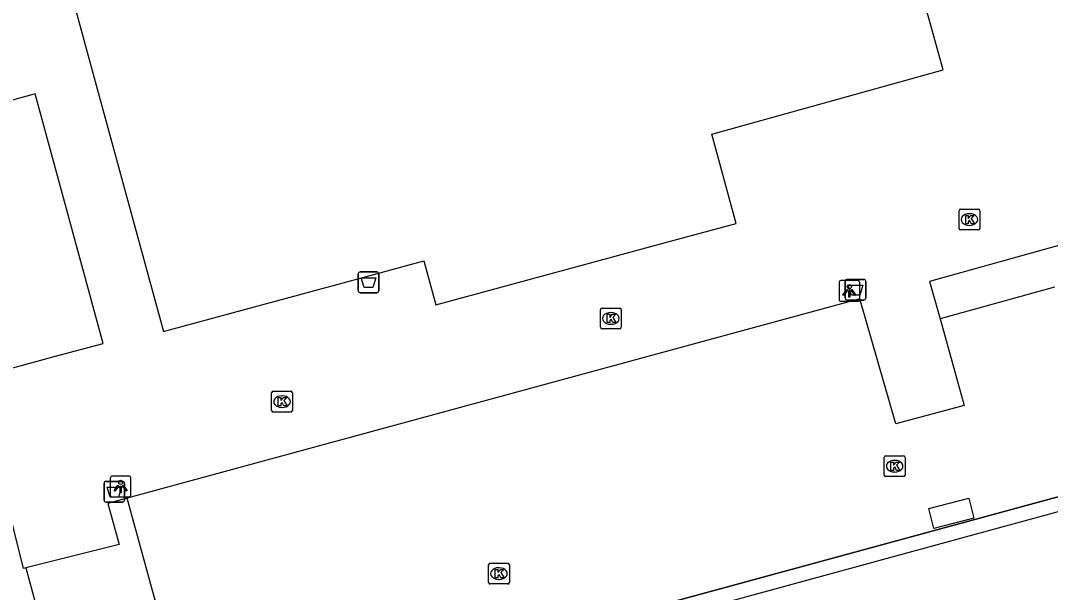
# Model space of a CAD drawing. Extents: x 159053 to 160041, y 380450 to 381422.
# Drawn here: x 159441.18 to 159490.79, y 380721.92 to 380749.44 of the extents above; entities that cross this region are included whole.
import ezdxf

# ---------------------------------------------------------------- set-up
doc = ezdxf.new("R2010")
doc.units = 0
for name, color, linetype in [('IMGEO_Afvalbak', 7, 'Continuous'), ('IMGEO_Groenvoorziening', 7, 'Continuous'), ('IMGEO_Hek', 7, 'Continuous'), ('IMGEO_Kolk', 7, 'Continuous'), ('IMGEO_Lichtpunt', 7, 'Continuous'), ('IMGEO_Pand', 7, 'Continuous'), ('IMGEO_Voetpad_open', 7, 'Continuous')]:
    doc.layers.add(name, color=color, linetype=linetype)

msp = doc.modelspace()

# ---------------------------------------------------------------- linework, layer by layer
at = {"layer": 'IMGEO_Afvalbak'}
for p, q in [((159457.444, 380736.444), (159457.444, 380737.244)), ((159457.444, 380737.244), (159457.444, 380736.444)), ((159457.544, 380737.344), (159458.334, 380737.344)), ((159458.334, 380737.344), (159457.544, 380737.344)), ((159458.434, 380737.244), (159458.434, 380736.444)), ((159458.434, 380736.444), (159458.434, 380737.244)), ((159480.905, 380736.085), (159480.905, 380736.885)), ((159480.905, 380736.885), (159480.905, 380736.085)), ((159481.005, 380736.985), (159481.795, 380736.985)), ((159481.795, 380736.985), (159481.005, 380736.985)), ((159481.895, 380736.885), (159481.895, 380736.085)), ((159481.895, 380736.085), (159481.895, 380736.885)), ((159458.334, 380736.344), (159457.544, 380736.344)), ((159457.544, 380736.344), (159458.334, 380736.344)), ((159481.795, 380735.985), (159481.005, 380735.985)), ((159481.005, 380735.985), (159481.795, 380735.985)), ((159445.199, 380726.362), (159445.199, 380727.162)), ((159445.199, 380727.162), (159445.199, 380726.362)), ((159445.299, 380727.262), (159446.089, 380727.262)), ((159446.089, 380727.262), (159445.299, 380727.262)), ((159446.189, 380727.162), (159446.189, 380726.362)), ((159446.189, 380726.362), (159446.189, 380727.162)), ((159446.089, 380726.262), (159445.299, 380726.262)), ((159445.299, 380726.262), (159446.089, 380726.262))]:
    msp.add_line(p, q, dxfattribs=at)
for points in [[(159457.587, 380737.058), (159458.291, 380737.058), (159458.142, 380736.588), (159457.736, 380736.588), (159457.587, 380737.058)], [(159481.048, 380736.699), (159481.752, 380736.699), (159481.603, 380736.229), (159481.197, 380736.229), (159481.048, 380736.699)], [(159445.342, 380726.976), (159446.046, 380726.976), (159445.897, 380726.506), (159445.491, 380726.506), (159445.342, 380726.976)]]:
    msp.add_lwpolyline(points, dxfattribs=at)
for centre, start, end in [((159457.544, 380737.244), 90, 180), ((159457.544, 380737.244), 90, 180), ((159458.334, 380737.244), 0, 90), ((159458.334, 380737.244), 360, 90), ((159481.005, 380736.885), 90, 180), ((159481.005, 380736.885), 90, 180), ((159481.795, 380736.885), 0, 90), ((159481.795, 380736.885), 360, 90), ((159457.544, 380736.444), 180, 270), ((159457.544, 380736.444), 180, 270), ((159458.334, 380736.444), 270, 0), ((159458.334, 380736.444), 270, 0), ((159481.005, 380736.085), 180, 270), ((159481.005, 380736.085), 180, 270), ((159481.795, 380736.085), 270, 0), ((159481.795, 380736.085), 270, 0), ((159445.299, 380727.162), 90, 180), ((159445.299, 380727.162), 90, 180), ((159446.089, 380727.162), 0, 90), ((159446.089, 380727.162), 360, 90), ((159445.299, 380726.362), 180, 270), ((159445.299, 380726.362), 180, 270), ((159446.089, 380726.362), 270, 0), ((159446.089, 380726.362), 270, 0)]:
    msp.add_arc(centre, 0.1, start, end, dxfattribs=at)
at = {"layer": 'IMGEO_Groenvoorziening'}
msp.add_lwpolyline([(159529.309, 380662.376), (159572.094, 380674.071), (159553.359, 380742.767), (159449.988, 380714.56), (159468.706, 380645.806), (159511.466, 380657.516)], dxfattribs=at)
at = {"layer": 'IMGEO_Hek'}
msp.add_lwpolyline([(159449.413, 380715.163), (159553.595, 380743.504), (159572.753, 380673.566), (159529.481, 380661.752)], dxfattribs=at)
at = {"layer": 'IMGEO_Kolk'}
for p, q in [((159486.384, 380739.438), (159486.384, 380740.29)), ((159486.459, 380740.364), (159487.311, 380740.364)), ((159487.385, 380740.29), (159487.385, 380739.438)), ((159486.872, 380740.144), (159486.897, 380740.144)), ((159487.311, 380739.364), (159486.459, 380739.364)), ((159486.895, 380739.584), (159486.87, 380739.584)), ((159469.113, 380734.679), (159469.113, 380735.531)), ((159469.188, 380735.605), (159470.04, 380735.605)), ((159469.601, 380735.385), (159469.626, 380735.385)), ((159470.114, 380735.531), (159470.114, 380734.679)), ((159469.624, 380734.825), (159469.599, 380734.825)), ((159470.04, 380734.605), (159469.188, 380734.605)), ((159453.271, 380730.672), (159453.271, 380731.524)), ((159453.346, 380731.598), (159454.198, 380731.598)), ((159453.759, 380731.378), (159453.784, 380731.378)), ((159454.272, 380731.524), (159454.272, 380730.672)), ((159453.782, 380730.818), (159453.757, 380730.818)), ((159454.198, 380730.598), (159453.346, 380730.598)), ((159482.783, 380727.565), (159482.783, 380728.417)), ((159482.858, 380728.491), (159483.71, 380728.491)), ((159483.784, 380728.417), (159483.784, 380727.565)), ((159483.271, 380728.271), (159483.296, 380728.271)), ((159483.71, 380727.491), (159482.858, 380727.491)), ((159483.294, 380727.711), (159483.269, 380727.711)), ((159463.723, 380722.394), (159463.723, 380723.246)), ((159463.798, 380723.32), (159464.65, 380723.32)), ((159464.211, 380723.1), (159464.236, 380723.1)), ((159464.724, 380723.246), (159464.724, 380722.394)), ((159464.234, 380722.54), (159464.209, 380722.54)), ((159464.65, 380722.32), (159463.798, 380722.32))]:
    msp.add_line(p, q, dxfattribs=at)
for points in [[(159486.384, 380739.438), (159486.384, 380740.29)], [(159486.459, 380740.364), (159487.311, 380740.364)], [(159487.385, 380740.29), (159487.385, 380739.438)], [(159486.705, 380740.064), (159486.828, 380740.064), (159486.828, 380739.913), (159486.958, 380740.064), (159487.122, 380740.064), (159486.976, 380739.913), (159487.129, 380739.664), (159486.977, 380739.664), (159486.892, 380739.828), (159486.828, 380739.761), (159486.828, 380739.664), (159486.705, 380739.664), (159486.705, 380740.064)], [(159487.311, 380739.364), (159486.459, 380739.364)], [(159469.113, 380734.679), (159469.113, 380735.531)], [(159469.188, 380735.605), (159470.04, 380735.605)], [(159469.434, 380735.305), (159469.557, 380735.305), (159469.557, 380735.154), (159469.687, 380735.305), (159469.851, 380735.305), (159469.705, 380735.154), (159469.858, 380734.905), (159469.706, 380734.905), (159469.621, 380735.069), (159469.557, 380735.002), (159469.557, 380734.905), (159469.434, 380734.905), (159469.434, 380735.305)], [(159470.114, 380735.531), (159470.114, 380734.679)], [(159470.04, 380734.605), (159469.188, 380734.605)], [(159453.271, 380730.672), (159453.271, 380731.524)], [(159453.346, 380731.598), (159454.198, 380731.598)], [(159453.592, 380731.298), (159453.715, 380731.298), (159453.715, 380731.147), (159453.845, 380731.298), (159454.009, 380731.298), (159453.863, 380731.147), (159454.016, 380730.898), (159453.864, 380730.898), (159453.779, 380731.062), (159453.715, 380730.995), (159453.715, 380730.898), (159453.592, 380730.898), (159453.592, 380731.298)], [(159454.272, 380731.524), (159454.272, 380730.672)], [(159454.198, 380730.598), (159453.346, 380730.598)], [(159482.783, 380727.565), (159482.783, 380728.417)], [(159482.858, 380728.491), (159483.71, 380728.491)], [(159483.784, 380728.417), (159483.784, 380727.565)], [(159483.104, 380728.191), (159483.227, 380728.191), (159483.227, 380728.04), (159483.357, 380728.191), (159483.521, 380728.191), (159483.375, 380728.04), (159483.528, 380727.791), (159483.376, 380727.791), (159483.291, 380727.955), (159483.227, 380727.888), (159483.227, 380727.791), (159483.104, 380727.791), (159483.104, 380728.191)], [(159483.71, 380727.491), (159482.858, 380727.491)], [(159463.723, 380722.394), (159463.723, 380723.246)], [(159463.798, 380723.32), (159464.65, 380723.32)], [(159464.044, 380723.02), (159464.167, 380723.02), (159464.167, 380722.869), (159464.297, 380723.02), (159464.461, 380723.02), (159464.315, 380722.869), (159464.468, 380722.62), (159464.316, 380722.62), (159464.231, 380722.784), (159464.167, 380722.717), (159464.167, 380722.62), (159464.044, 380722.62), (159464.044, 380723.02)], [(159464.724, 380723.246), (159464.724, 380722.394)], [(159464.65, 380722.32), (159463.798, 380722.32)]]:
    msp.add_lwpolyline(points, dxfattribs=at)
for centre, start, end in [((159486.461, 380740.288), 91.552, 178.448), ((159486.461, 380740.288), 91.552, 178.448), ((159487.309, 380740.288), 1.552, 88.448), ((159487.309, 380740.288), 1.552, 88.448), ((159486.461, 380739.44), 181.552, 268.448), ((159486.461, 380739.44), 181.552, 268.448), ((159487.309, 380739.44), 271.552, 358.448), ((159487.309, 380739.44), 271.552, 358.448), ((159469.19, 380735.529), 91.552, 178.448), ((159469.19, 380735.529), 91.552, 178.448), ((159470.038, 380735.529), 1.552, 88.448), ((159470.038, 380735.529), 1.552, 88.448), ((159469.19, 380734.681), 181.552, 268.448), ((159469.19, 380734.681), 181.552, 268.448), ((159470.038, 380734.681), 271.552, 358.448), ((159470.038, 380734.681), 271.552, 358.448), ((159453.348, 380731.522), 91.552, 178.448), ((159453.348, 380731.522), 91.552, 178.448), ((159454.196, 380731.522), 1.552, 88.448), ((159454.196, 380731.522), 1.552, 88.448), ((159453.348, 380730.674), 181.552, 268.448), ((159453.348, 380730.674), 181.552, 268.448), ((159454.196, 380730.674), 271.552, 358.448), ((159454.196, 380730.674), 271.552, 358.448), ((159482.86, 380728.415), 91.552, 178.448), ((159482.86, 380728.415), 91.552, 178.448), ((159483.708, 380728.415), 1.552, 88.448), ((159483.708, 380728.415), 1.552, 88.448), ((159482.86, 380727.567), 181.552, 268.448), ((159482.86, 380727.567), 181.552, 268.448), ((159483.708, 380727.567), 271.552, 358.448), ((159483.708, 380727.567), 271.552, 358.448), ((159463.8, 380723.244), 91.552, 178.448), ((159463.8, 380723.244), 91.552, 178.448), ((159464.648, 380723.244), 1.552, 88.448), ((159464.648, 380723.244), 1.552, 88.448), ((159463.8, 380722.396), 181.552, 268.448), ((159463.8, 380722.396), 181.552, 268.448), ((159464.648, 380722.396), 271.552, 358.448), ((159464.648, 380722.396), 271.552, 358.448)]:
    msp.add_arc(centre, 0.0765, start, end, dxfattribs=at)
for centre, major_axis, ratio, start_param, end_param in [((159486.871, 380739.864), (-0.387, 0.002), 0.722429, 4.712389, 7.853982), ((159486.896, 380739.864), (-0.39, 0.002), 0.717154, 1.570796, 4.712389), ((159469.6, 380735.105), (-0.387, 0.002), 0.722429, 4.712389, 7.853982), ((159469.625, 380735.105), (-0.39, 0.002), 0.717154, 1.570796, 4.712389), ((159453.758, 380731.098), (-0.387, 0.002), 0.722429, 4.712389, 7.853982), ((159453.783, 380731.098), (-0.39, 0.002), 0.717154, 1.570796, 4.712389), ((159483.27, 380727.991), (-0.387, 0.002), 0.722429, 4.712389, 7.853982), ((159483.295, 380727.991), (-0.39, 0.002), 0.717154, 1.570796, 4.712389), ((159464.21, 380722.82), (-0.387, 0.002), 0.722429, 4.712389, 7.853982), ((159464.235, 380722.82), (-0.39, 0.002), 0.717154, 1.570796, 4.712389)]:
    msp.add_ellipse(centre, major_axis=major_axis, ratio=ratio, start_param=start_param, end_param=end_param, dxfattribs=at)
at = {"layer": 'IMGEO_Lichtpunt'}
for p, q in [((159480.604, 380736.829), (159480.604, 380736.022)), ((159480.604, 380736.829), (159480.604, 380736.022)), ((159481.506, 380736.924), (159480.698, 380736.924)), ((159481.506, 380736.924), (159480.698, 380736.924)), ((159481.6, 380736.022), (159481.6, 380736.829)), ((159481.6, 380736.022), (159481.6, 380736.829)), ((159480.698, 380735.928), (159481.506, 380735.928)), ((159480.698, 380735.928), (159481.506, 380735.928)), ((159445.497, 380727.416), (159445.497, 380726.609)), ((159445.497, 380727.416), (159445.497, 380726.609)), ((159446.399, 380727.511), (159445.591, 380727.511)), ((159446.399, 380727.511), (159445.591, 380727.511)), ((159446.493, 380726.609), (159446.493, 380727.416)), ((159446.493, 380726.609), (159446.493, 380727.416)), ((159445.591, 380726.515), (159446.399, 380726.515)), ((159445.591, 380726.515), (159446.399, 380726.515))]:
    msp.add_line(p, q, dxfattribs=at)
for points in [[(159480.978, 380736.493), (159481.017, 380736.465), (159480.829, 380736.203), (159480.791, 380736.23), (159480.978, 380736.493)], [(159481.08, 380736.445), (159481.127, 380736.445), (159481.127, 380736.123), (159481.08, 380736.123), (159481.08, 380736.445)], [(159481.19, 380736.465), (159481.228, 380736.492), (159481.415, 380736.23), (159481.376, 380736.202), (159481.19, 380736.465)], [(159445.871, 380727.08), (159445.91, 380727.052), (159445.722, 380726.79), (159445.684, 380726.817), (159445.871, 380727.08)], [(159445.973, 380727.032), (159446.02, 380727.032), (159446.02, 380726.71), (159445.973, 380726.71), (159445.973, 380727.032)], [(159446.083, 380727.052), (159446.121, 380727.079), (159446.308, 380726.817), (159446.269, 380726.789), (159446.083, 380727.052)]]:
    msp.add_lwpolyline(points, dxfattribs=at)
for centre in [(159481.103, 380736.627), (159445.996, 380727.214)]:
    msp.add_circle(centre, 0.0994, dxfattribs=at)
for centre, start, end in [((159480.698, 380736.829), 90, 180), ((159480.698, 380736.829), 90, 180), ((159481.506, 380736.829), 0, 90), ((159481.506, 380736.829), 0, 90), ((159480.698, 380736.022), 180, 270), ((159480.698, 380736.022), 180, 270), ((159481.506, 380736.022), 270, 0), ((159481.506, 380736.022), 270, 360), ((159445.591, 380727.416), 90, 180), ((159445.591, 380727.416), 90, 180), ((159446.399, 380727.416), 0, 90), ((159446.399, 380727.416), 0, 90), ((159445.591, 380726.609), 180, 270), ((159445.591, 380726.609), 180, 270), ((159446.399, 380726.609), 270, 0), ((159446.399, 380726.609), 270, 360)]:
    msp.add_arc(centre, 0.0946, start, end, dxfattribs=at)
at = {"layer": 'IMGEO_Pand'}
for points in [[(159443.367, 380751.682), (159443.825, 380750), (159443.845, 380749.926), (159444.68, 380746.858), (159448.057, 380734.478), (159448.347, 380734.557), (159457.662, 380737.079), (159460.07, 380737.731), (159460.61, 380737.877), (159461.182, 380735.763), (159473.023, 380738.97), (159475.648, 380739.681), (159474.485, 380743.977), (159485.623, 380747.065), (159484.288, 380751.883), (159489.424, 380753.307), (159487.34, 380760.822), (159451.701, 380750.993), (159451.463, 380751.873), (159450.958, 380753.738)], [(159436.831, 380731.643), (159443.037, 380733.329), (159445.15, 380733.904), (159441.877, 380745.914), (159441.771, 380745.885), (159438.279, 380744.927), (159439.518, 380740.35), (159434.807, 380739.07), (159436.831, 380731.643)]]:
    msp.add_lwpolyline(points, dxfattribs=at)
at = {"layer": 'IMGEO_Voetpad_open'}
for points in [[(159529.481, 380661.752), (159572.753, 380673.566), (159553.595, 380743.504), (159449.413, 380715.163)], [(159491.705, 380738.76), (159484.963, 380736.881), (159485.469, 380735.078)], [(159490.978, 380736.612), (159485.469, 380735.078)], [(159485.469, 380735.078), (159486.64, 380730.907), (159483.347, 380730.038), (159481.602, 380736.051), (159446.317, 380726.455)], [(159441.424, 380723.096), (159441.313, 380723.068), (159439.899, 380728.695), (159435.448, 380727.527), (159434.407, 380731.441), (159431.787, 380730.761), (159431.07, 380733.488)], [(159446.317, 380726.455), (159445.386, 380726.202), (159445.92, 380724.227), (159441.424, 380723.096)], [(159449.413, 380715.163), (159446.317, 380726.455)], [(159484.925, 380725.954), (159486.852, 380726.448), (159487.098, 380725.488), (159485.171, 380724.994), (159484.925, 380725.954)], [(159441.424, 380723.096), (159444.386, 380712.193), (159449.861, 380692.034), (159451.1, 380687.473), (159456.6, 380667.23), (159463.107, 380643.073), (159464.069, 380638.682)]]:
    msp.add_lwpolyline(points, dxfattribs=at)

doc.saveas('drawing.dxf')
